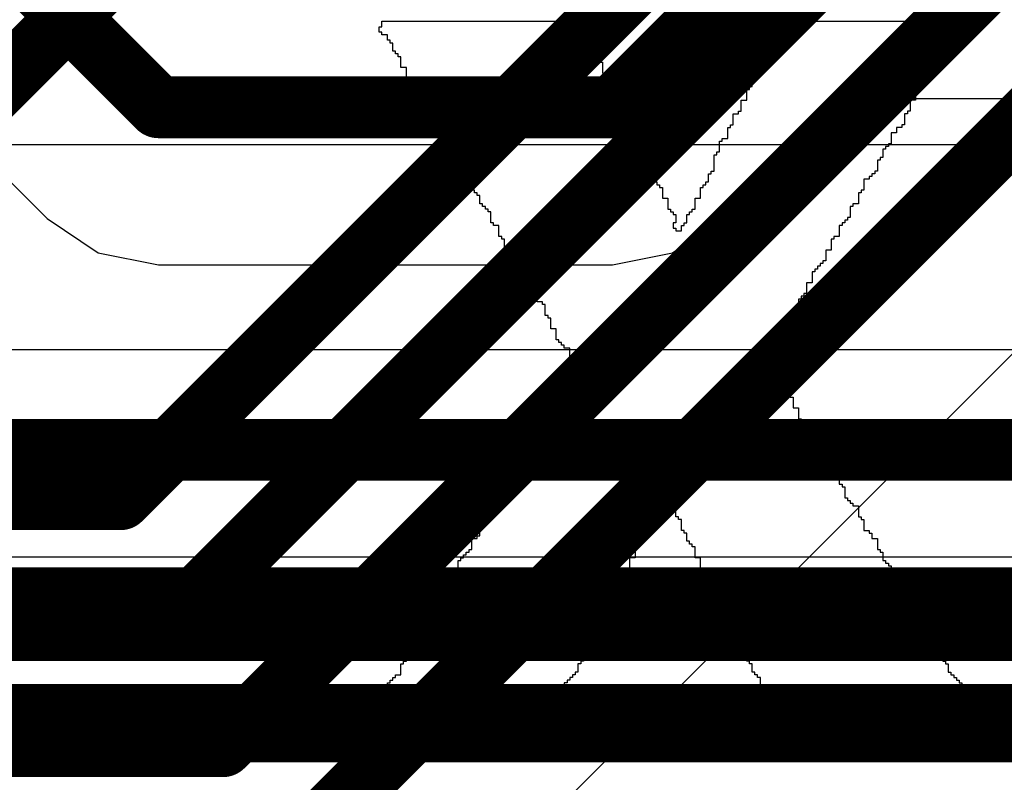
# Model space of a CAD drawing. Header units: millimetres. Extents: x -2 to 68, y -2 to 27.4.
# Tile 422 of 594: x 44.8 to 46.3, y 0.6 to 1.9. Entities that reach past the tile are written whole.
import ezdxf

# ---------------------------------------------------------------- set-up
doc = ezdxf.new("R2010")
doc.units = ezdxf.units.MM
for name, color, linetype in [('BottomLayer', 5, 'Continuous'), ('MidLayer3', 90, 'Continuous'), ('MidLayer5', 130, 'Continuous'), ('MidLayer6', 216, 'Continuous'), ('TopLayer', 1, 'Continuous'), ('TopOverlay', 2, 'Continuous')]:
    doc.layers.add(name, color=color, linetype=linetype)

msp = doc.modelspace()

# ---------------------------------------------------------------- linework, layer by layer
at = {"layer": 'BottomLayer'}
msp.add_line((45.4593, 0.4329), (47.497, 2.4706), dxfattribs=at)
at = {"layer": 'BottomLayer', "const_width": 0.1}
for points in [[(44.9174, 1.1), (46.7168, 2.8993)], [(45.0003, 0.9), (46.9168, 2.8165)], [(45.0831, 0.7), (47.1168, 2.7337)], [(45.166, 0.5), (47.3168, 2.6508)], [(44.2517, 1.3), (45.2973, 2.3456)], [(35.7126, 1.1), (44.9174, 1.1)], [(35.6298, 0.9), (45.0003, 0.9)], [(35.547, 0.7), (45.0831, 0.7)]]:
    msp.add_lwpolyline(points, dxfattribs=at)
at = {"layer": 'BottomLayer', "const_width": 0.05}
for points in [[(44.8924, 1.1, 1), (44.9424, 1.1, 1)], [(44.8924, 1.1, 1), (44.9424, 1.1, 1)], [(44.9753, 0.9, 1), (45.0253, 0.9, 1)], [(44.9753, 0.9, 1), (45.0253, 0.9, 1)], [(45.0581, 0.7, 1), (45.1081, 0.7, 1)], [(45.0581, 0.7, 1), (45.1081, 0.7, 1)]]:
    msp.add_lwpolyline(points, format="xyb", close=True, dxfattribs=at)
at = {"layer": 'MidLayer3'}
msp.add_line((47.9086, 1.3423), (40.6163, 1.3423), dxfattribs=at)
at = {"layer": 'MidLayer3', "const_width": 0.1}
for points in [[(40.549, 1.18), (51.4491, 1.18)], [(40.4496, 0.94), (51.3671, 0.94)]]:
    msp.add_lwpolyline(points, dxfattribs=at)
at = {"layer": 'MidLayer5'}
for p, q in [((45.8942, 1.5546), (46.089, 1.7493)), ((46.089, 1.7493), (47.1677, 1.7493)), ((44.6306, 1.7226), (44.7987, 1.5546)), ((44.7987, 1.5546), (44.8814, 1.4993)), ((45.8115, 1.4993), (45.8942, 1.5546)), ((44.8814, 1.4993), (44.9789, 1.4799)), ((45.714, 1.4799), (45.8115, 1.4993)), ((44.9789, 1.4799), (45.714, 1.4799)), ((48.1386, 1.19), (40.6135, 1.19))]:
    msp.add_line(p, q, dxfattribs=at)
at = {"layer": 'MidLayer5', "const_width": 0.1}
for points in [[(45.714, 1.7348), (45.9834, 2.0042)], [(44.7362, 1.9775), (44.9789, 1.7348)], [(44.9789, 1.7348), (45.714, 1.7348)], [(40.508, 0.9351), (56.4601, 0.9351)], [(40.4251, 0.7351), (56.5429, 0.7351)]]:
    msp.add_lwpolyline(points, dxfattribs=at)
at = {"layer": 'MidLayer5', "const_width": 0.05}
for points in [[(44.9539, 1.7348, 1), (45.0039, 1.7348, 1)], [(44.9539, 1.7348, 1), (45.0039, 1.7348, 1)], [(45.689, 1.7348, 1), (45.739, 1.7348, 1)], [(45.689, 1.7348, 1), (45.739, 1.7348, 1)]]:
    msp.add_lwpolyline(points, format="xyb", close=True, dxfattribs=at)
at = {"layer": 'MidLayer6'}
for p, q in [((44.1192, 1.6744), (46.8122, 1.6744)), ((47.7559, 1.143), (42.2874, 1.143))]:
    msp.add_line(p, q, dxfattribs=at)
at = {"layer": 'MidLayer6', "const_width": 0.1}
msp.add_lwpolyline([(42.1818, 0.8881), (58.5795, 0.8881)], dxfattribs=at)
at = {"layer": 'TopLayer'}
msp.add_line((46.7262, 1.0062), (37.483, 1.0062), dxfattribs=at)
at = {"layer": 'TopLayer', "const_width": 0.127}
msp.add_lwpolyline([(31.8625, 0.7375), (46.8375, 0.7375)], dxfattribs=at)
at = {"layer": 'TopOverlay'}
for p, q in [((45.3408, 1.8653), (45.3408, 1.8741)), ((45.3408, 1.8741), (45.6627, 1.8741)), ((45.6627, 1.8741), (45.6627, 1.8697)), ((45.6627, 1.8697), (45.6671, 1.8697)), ((45.6671, 1.8697), (45.6671, 1.8521)), ((45.9846, 1.8521), (45.9846, 1.8697)), ((45.9846, 1.8697), (45.989, 1.8697)), ((45.989, 1.8697), (45.989, 1.8741)), ((45.989, 1.8741), (46.2668, 1.8741)), ((46.2668, 1.8741), (46.2668, 1.8697)), ((46.2668, 1.8697), (46.2712, 1.8697)), ((46.2712, 1.8697), (46.2712, 1.8565)), ((45.3364, 1.8565), (45.3364, 1.8653)), ((45.3364, 1.8653), (45.3408, 1.8653)), ((45.3408, 1.8565), (45.3364, 1.8565)), ((45.3408, 1.8521), (45.3408, 1.8565)), ((45.3496, 1.8521), (45.3408, 1.8521)), ((45.3496, 1.8433), (45.3496, 1.8521)), ((45.6671, 1.8521), (45.6759, 1.8521)), ((45.6759, 1.8521), (45.6759, 1.8344)), ((45.9758, 1.8344), (45.9758, 1.8521)), ((45.9758, 1.8521), (45.9846, 1.8521)), ((46.2668, 1.8521), (46.2624, 1.8521)), ((46.2624, 1.8521), (46.2624, 1.8477)), ((46.2712, 1.8565), (46.2668, 1.8565)), ((46.2668, 1.8565), (46.2668, 1.8521)), ((45.354, 1.8433), (45.3496, 1.8433)), ((45.354, 1.8389), (45.354, 1.8433)), ((45.3584, 1.8389), (45.354, 1.8389)), ((45.3584, 1.8256), (45.3584, 1.8389)), ((45.6759, 1.8344), (45.6803, 1.8344)), ((45.6803, 1.8344), (45.6803, 1.83)), ((45.9714, 1.83), (45.9714, 1.8344)), ((45.9714, 1.8344), (45.9758, 1.8344)), ((46.2536, 1.8389), (46.2492, 1.8389)), ((46.2492, 1.8389), (46.2492, 1.8212)), ((46.258, 1.8433), (46.2536, 1.8433)), ((46.2536, 1.8433), (46.2536, 1.8389)), ((46.2624, 1.8477), (46.258, 1.8477)), ((46.258, 1.8477), (46.258, 1.8433)), ((45.3628, 1.8256), (45.3584, 1.8256)), ((45.3628, 1.8212), (45.3628, 1.8256)), ((45.3672, 1.8212), (45.3628, 1.8212)), ((45.3672, 1.8168), (45.3672, 1.8212)), ((45.6803, 1.83), (45.6891, 1.83)), ((45.6891, 1.83), (45.6891, 1.8124)), ((45.9625, 1.8124), (45.9625, 1.83)), ((45.9625, 1.83), (45.9714, 1.83)), ((46.2492, 1.8212), (46.2403, 1.8212)), ((46.2403, 1.8212), (46.2403, 1.8036)), ((45.3716, 1.8168), (45.3672, 1.8168)), ((45.3716, 1.7992), (45.3716, 1.8168)), ((45.6891, 1.8124), (45.6935, 1.8124)), ((45.6935, 1.8124), (45.6935, 1.808)), ((45.6935, 1.808), (45.698, 1.808)), ((45.698, 1.808), (45.698, 1.7903)), ((45.9537, 1.7903), (45.9537, 1.808)), ((45.9537, 1.808), (45.9581, 1.808)), ((45.9581, 1.808), (45.9581, 1.8124)), ((45.9581, 1.8124), (45.9625, 1.8124)), ((46.2403, 1.8036), (46.2359, 1.8036)), ((46.2359, 1.8036), (46.2359, 1.7992)), ((45.3805, 1.7992), (45.3716, 1.7992)), ((45.3805, 1.7815), (45.3805, 1.7992)), ((45.698, 1.7903), (45.7068, 1.7903)), ((45.7068, 1.7903), (45.7068, 1.7859)), ((45.9449, 1.7859), (45.9449, 1.7903)), ((45.9449, 1.7903), (45.9537, 1.7903)), ((46.2315, 1.7948), (46.2271, 1.7948)), ((46.2271, 1.7948), (46.2271, 1.7771)), ((46.2359, 1.7992), (46.2315, 1.7992)), ((46.2315, 1.7992), (46.2315, 1.7948)), ((45.3849, 1.7815), (45.3805, 1.7815)), ((45.3849, 1.7771), (45.3849, 1.7815)), ((45.3893, 1.7771), (45.3849, 1.7771)), ((45.3893, 1.7727), (45.3893, 1.7771)), ((45.3937, 1.7727), (45.3893, 1.7727)), ((45.3937, 1.7683), (45.3937, 1.7727)), ((45.7068, 1.7859), (45.7112, 1.7859)), ((45.7112, 1.7859), (45.7112, 1.7683)), ((45.9405, 1.7683), (45.9405, 1.7859)), ((45.9405, 1.7859), (45.9449, 1.7859)), ((46.2183, 1.7727), (46.2139, 1.7727)), ((46.2139, 1.7727), (46.2139, 1.7683)), ((46.2271, 1.7771), (46.2183, 1.7771)), ((46.2183, 1.7771), (46.2183, 1.7727)), ((45.3981, 1.7683), (45.3937, 1.7683)), ((45.3981, 1.7639), (45.3981, 1.7683)), ((45.4025, 1.7639), (45.3981, 1.7639)), ((45.4025, 1.7463), (45.4025, 1.7639)), ((45.7112, 1.7683), (45.7068, 1.7683)), ((45.7068, 1.7683), (45.7068, 1.7639)), ((45.7068, 1.7639), (45.7112, 1.7639)), ((45.7112, 1.7639), (45.7112, 1.7595)), ((45.7112, 1.7595), (45.7156, 1.7595)), ((45.7156, 1.7595), (45.7156, 1.7551)), ((45.7156, 1.7551), (45.72, 1.7551)), ((45.72, 1.7551), (45.72, 1.7374)), ((45.9317, 1.7463), (45.9317, 1.7639)), ((45.9317, 1.7639), (45.9361, 1.7639)), ((45.9361, 1.7639), (45.9361, 1.7683)), ((45.9361, 1.7683), (45.9405, 1.7683)), ((46.2095, 1.7639), (46.2051, 1.7639)), ((46.2051, 1.7639), (46.2051, 1.7463)), ((46.2139, 1.7683), (46.2095, 1.7683)), ((46.2095, 1.7683), (46.2095, 1.7639)), ((45.4113, 1.7463), (45.4025, 1.7463)), ((45.4113, 1.7286), (45.4113, 1.7463)), ((45.9228, 1.7286), (45.9228, 1.7463)), ((45.9228, 1.7463), (45.9317, 1.7463)), ((46.2051, 1.7463), (46.1962, 1.7463)), ((46.1962, 1.7463), (46.1962, 1.7286)), ((45.4157, 1.7286), (45.4113, 1.7286)), ((45.4157, 1.7242), (45.4157, 1.7286)), ((45.4245, 1.7242), (45.4157, 1.7242)), ((45.4245, 1.7066), (45.4245, 1.7242)), ((45.72, 1.7374), (45.7244, 1.7374)), ((45.7244, 1.7374), (45.7244, 1.733)), ((45.7244, 1.733), (45.7288, 1.733)), ((45.7288, 1.733), (45.7288, 1.7198)), ((45.9096, 1.7066), (45.9096, 1.7242)), ((45.9096, 1.7242), (45.9184, 1.7242)), ((45.9184, 1.7242), (45.9184, 1.7286)), ((45.9184, 1.7286), (45.9228, 1.7286)), ((46.1918, 1.7242), (46.1874, 1.7242)), ((46.1874, 1.7242), (46.1874, 1.7066)), ((46.1962, 1.7286), (46.1918, 1.7286)), ((46.1918, 1.7286), (46.1918, 1.7242)), ((45.429, 1.7066), (45.4245, 1.7066)), ((45.429, 1.7022), (45.429, 1.7066)), ((45.7288, 1.7198), (45.7332, 1.7198)), ((45.7332, 1.7198), (45.7332, 1.7154)), ((45.7332, 1.7154), (45.7376, 1.7154)), ((45.7376, 1.7154), (45.7376, 1.711)), ((45.7376, 1.711), (45.742, 1.711)), ((45.742, 1.711), (45.742, 1.6933)), ((45.9052, 1.7022), (45.9052, 1.7066)), ((45.9052, 1.7066), (45.9096, 1.7066)), ((46.1874, 1.7066), (46.183, 1.7066)), ((46.183, 1.7066), (46.183, 1.7022)), ((45.4334, 1.7022), (45.429, 1.7022)), ((45.4334, 1.6977), (45.4334, 1.7022)), ((45.4378, 1.6977), (45.4334, 1.6977)), ((45.4378, 1.6933), (45.4378, 1.6977)), ((45.4422, 1.6933), (45.4378, 1.6933)), ((45.4422, 1.6889), (45.4422, 1.6933)), ((45.742, 1.6933), (45.7509, 1.6933)), ((45.7509, 1.6933), (45.7509, 1.6757)), ((45.9008, 1.6845), (45.9008, 1.7022)), ((45.9008, 1.7022), (45.9052, 1.7022)), ((46.1742, 1.6933), (46.1654, 1.6933)), ((46.1654, 1.6933), (46.1654, 1.6757)), ((46.183, 1.7022), (46.1742, 1.7022)), ((46.1742, 1.7022), (46.1742, 1.6933)), ((45.4466, 1.6889), (45.4422, 1.6889)), ((45.4466, 1.6713), (45.4466, 1.6889)), ((45.7509, 1.6757), (45.7553, 1.6757)), ((45.7553, 1.6757), (45.7553, 1.6713)), ((45.8876, 1.6625), (45.8876, 1.6801)), ((45.8876, 1.6801), (45.892, 1.6801)), ((45.892, 1.6801), (45.892, 1.6845)), ((45.892, 1.6845), (45.9008, 1.6845)), ((46.1654, 1.6757), (46.161, 1.6757)), ((46.161, 1.6757), (46.161, 1.6713)), ((45.4554, 1.6713), (45.4466, 1.6713)), ((45.4554, 1.6536), (45.4554, 1.6713)), ((45.7553, 1.6713), (45.7597, 1.6713)), ((45.7597, 1.6713), (45.7597, 1.6669)), ((45.7597, 1.6669), (45.7641, 1.6669)), ((45.7641, 1.6669), (45.7641, 1.6536)), ((45.8832, 1.6581), (45.8832, 1.6625)), ((45.8832, 1.6625), (45.8876, 1.6625)), ((46.1566, 1.6669), (46.1522, 1.6669)), ((46.1522, 1.6669), (46.1522, 1.6536)), ((46.161, 1.6713), (46.1566, 1.6713)), ((46.1566, 1.6713), (46.1566, 1.6669)), ((45.4598, 1.6536), (45.4554, 1.6536)), ((45.4598, 1.6492), (45.4598, 1.6536)), ((45.4642, 1.6492), (45.4598, 1.6492)), ((45.4642, 1.636), (45.4642, 1.6492)), ((45.7641, 1.6536), (45.7685, 1.6536)), ((45.7685, 1.6536), (45.7685, 1.6492)), ((45.7685, 1.6492), (45.7729, 1.6492)), ((45.7729, 1.6492), (45.7729, 1.6316)), ((45.8787, 1.6316), (45.8787, 1.6581)), ((45.8787, 1.6581), (45.8832, 1.6581)), ((46.1477, 1.6492), (46.1433, 1.6492)), ((46.1433, 1.6492), (46.1433, 1.6316)), ((46.1522, 1.6536), (46.1477, 1.6536)), ((46.1477, 1.6536), (46.1477, 1.6492)), ((45.4686, 1.636), (45.4642, 1.636)), ((45.4686, 1.6316), (45.4686, 1.636)), ((45.4731, 1.6316), (45.4686, 1.6316)), ((45.4731, 1.6272), (45.4731, 1.6316)), ((45.4775, 1.6272), (45.4731, 1.6272)), ((45.4775, 1.6228), (45.4775, 1.6272)), ((45.7729, 1.6316), (45.7773, 1.6316)), ((45.7773, 1.6316), (45.7773, 1.6272)), ((45.7773, 1.6272), (45.7817, 1.6272)), ((45.7817, 1.6272), (45.7817, 1.614)), ((45.8699, 1.614), (45.8699, 1.6272)), ((45.8699, 1.6272), (45.8743, 1.6272)), ((45.8743, 1.6272), (45.8743, 1.6316)), ((45.8743, 1.6316), (45.8787, 1.6316)), ((46.1389, 1.6272), (46.1345, 1.6272)), ((46.1345, 1.6272), (46.1345, 1.6228)), ((46.1433, 1.6316), (46.1389, 1.6316)), ((46.1389, 1.6316), (46.1389, 1.6272)), ((45.4819, 1.6228), (45.4775, 1.6228)), ((45.4819, 1.6184), (45.4819, 1.6228)), ((45.4863, 1.6184), (45.4819, 1.6184)), ((45.4863, 1.6007), (45.4863, 1.6184)), ((45.7817, 1.614), (45.7861, 1.614)), ((45.7861, 1.614), (45.7861, 1.6095)), ((45.8655, 1.6095), (45.8655, 1.614)), ((45.8655, 1.614), (45.8699, 1.614)), ((46.1301, 1.6184), (46.1213, 1.6184)), ((46.1213, 1.6184), (46.1213, 1.6007)), ((46.1345, 1.6228), (46.1301, 1.6228)), ((46.1301, 1.6228), (46.1301, 1.6184)), ((45.4907, 1.6007), (45.4863, 1.6007)), ((45.4907, 1.5963), (45.4907, 1.6007)), ((45.4951, 1.5963), (45.4907, 1.5963)), ((45.4951, 1.5919), (45.4951, 1.5963)), ((45.7861, 1.6095), (45.7906, 1.6095)), ((45.7906, 1.6095), (45.7906, 1.6051)), ((45.7906, 1.6051), (45.795, 1.6051)), ((45.795, 1.6051), (45.795, 1.5875)), ((45.8567, 1.5875), (45.8567, 1.6051)), ((45.8567, 1.6051), (45.8611, 1.6051)), ((45.8611, 1.6051), (45.8611, 1.6095)), ((45.8611, 1.6095), (45.8655, 1.6095)), ((46.1169, 1.5963), (46.1125, 1.5963)), ((46.1125, 1.5963), (46.1125, 1.5787)), ((46.1213, 1.6007), (46.1169, 1.6007)), ((46.1169, 1.6007), (46.1169, 1.5963)), ((45.4995, 1.5919), (45.4951, 1.5919)), ((45.4995, 1.5787), (45.4995, 1.5919)), ((45.795, 1.5875), (45.8038, 1.5875)), ((45.8038, 1.5875), (45.8038, 1.5699)), ((45.8479, 1.5699), (45.8479, 1.5875)), ((45.8479, 1.5875), (45.8567, 1.5875)), ((45.5039, 1.5787), (45.4995, 1.5787)), ((45.5039, 1.5743), (45.5039, 1.5787)), ((45.5083, 1.5743), (45.5039, 1.5743)), ((45.5083, 1.5699), (45.5083, 1.5743)), ((45.5127, 1.5699), (45.5083, 1.5699)), ((45.5127, 1.5655), (45.5127, 1.5699)), ((45.5172, 1.5655), (45.5127, 1.5655)), ((45.5172, 1.5478), (45.5172, 1.5655)), ((45.8038, 1.5699), (45.8082, 1.5699)), ((45.8082, 1.5699), (45.8082, 1.5655)), ((45.8082, 1.5655), (45.8126, 1.5655)), ((45.8126, 1.5655), (45.8126, 1.561)), ((45.8391, 1.561), (45.8391, 1.5655)), ((45.8391, 1.5655), (45.8435, 1.5655)), ((45.8435, 1.5655), (45.8435, 1.5699)), ((45.8435, 1.5699), (45.8479, 1.5699)), ((46.1036, 1.5743), (46.0992, 1.5743)), ((46.0992, 1.5743), (46.0992, 1.5566)), ((46.1125, 1.5787), (46.1036, 1.5787)), ((46.1036, 1.5787), (46.1036, 1.5743)), ((45.5216, 1.5478), (45.5172, 1.5478)), ((45.5216, 1.5434), (45.5216, 1.5478)), ((45.8126, 1.561), (45.817, 1.561)), ((45.817, 1.5478), (45.8126, 1.5478)), ((45.8126, 1.5478), (45.8126, 1.539)), ((45.817, 1.561), (45.817, 1.5478)), ((45.8302, 1.5434), (45.8302, 1.5478)), ((45.8302, 1.5478), (45.8347, 1.5478)), ((45.8347, 1.5478), (45.8347, 1.561)), ((45.8347, 1.561), (45.8391, 1.561)), ((46.0904, 1.5478), (46.086, 1.5478)), ((46.086, 1.5478), (46.086, 1.5434)), ((46.0948, 1.5522), (46.0904, 1.5522)), ((46.0904, 1.5522), (46.0904, 1.5478)), ((46.0992, 1.5566), (46.0948, 1.5566)), ((46.0948, 1.5566), (46.0948, 1.5522)), ((45.5304, 1.5434), (45.5216, 1.5434)), ((45.5304, 1.5258), (45.5304, 1.5434)), ((45.8126, 1.539), (45.817, 1.539)), ((45.817, 1.539), (45.817, 1.5346)), ((45.817, 1.5346), (45.8258, 1.5346)), ((45.8258, 1.5346), (45.8258, 1.5434)), ((45.8258, 1.5434), (45.8302, 1.5434)), ((46.086, 1.5434), (46.0816, 1.5434)), ((46.0816, 1.5434), (46.0816, 1.5258)), ((45.5348, 1.5258), (45.5304, 1.5258)), ((45.5348, 1.5214), (45.5348, 1.5258)), ((45.5392, 1.5214), (45.5348, 1.5214)), ((45.5392, 1.5037), (45.5392, 1.5214)), ((46.0728, 1.5214), (46.0684, 1.5214)), ((46.0684, 1.5214), (46.0684, 1.5037)), ((46.0816, 1.5258), (46.0728, 1.5258)), ((46.0728, 1.5258), (46.0728, 1.5214)), ((45.548, 1.5037), (45.5392, 1.5037)), ((45.548, 1.4993), (45.548, 1.5037)), ((45.5524, 1.4993), (45.548, 1.4993)), ((45.5524, 1.4949), (45.5524, 1.4993)), ((46.0684, 1.5037), (46.0595, 1.5037)), ((46.0595, 1.5037), (46.0595, 1.4861)), ((45.5568, 1.4949), (45.5524, 1.4949)), ((45.5568, 1.4905), (45.5568, 1.4949)), ((45.5612, 1.4905), (45.5568, 1.4905)), ((45.5612, 1.4728), (45.5612, 1.4905)), ((46.0595, 1.4861), (46.0551, 1.4861)), ((46.0551, 1.4861), (46.0551, 1.4817)), ((45.5657, 1.4728), (45.5612, 1.4728)), ((45.5657, 1.4684), (45.5657, 1.4728)), ((45.5701, 1.4684), (45.5657, 1.4684)), ((45.5701, 1.4552), (45.5701, 1.4684)), ((46.0419, 1.4684), (46.0375, 1.4684)), ((46.0375, 1.4684), (46.0375, 1.4508)), ((46.0463, 1.4728), (46.0419, 1.4728)), ((46.0419, 1.4728), (46.0419, 1.4684)), ((46.0507, 1.4773), (46.0463, 1.4773)), ((46.0463, 1.4773), (46.0463, 1.4728)), ((46.0551, 1.4817), (46.0507, 1.4817)), ((46.0507, 1.4817), (46.0507, 1.4773)), ((45.5745, 1.4552), (45.5701, 1.4552)), ((45.5745, 1.4508), (45.5745, 1.4552)), ((45.5789, 1.4508), (45.5745, 1.4508)), ((45.5789, 1.4464), (45.5789, 1.4508)), ((45.5833, 1.4464), (45.5789, 1.4464)), ((45.5833, 1.4287), (45.5833, 1.4464)), ((46.0375, 1.4508), (46.0287, 1.4508)), ((46.0287, 1.4508), (46.0287, 1.4332)), ((45.5921, 1.4287), (45.5833, 1.4287)), ((45.5921, 1.4199), (45.5921, 1.4287)), ((45.6009, 1.4199), (45.5921, 1.4199)), ((45.6009, 1.4155), (45.6009, 1.4199)), ((46.0199, 1.4243), (46.0155, 1.4243)), ((46.0155, 1.4243), (46.0155, 1.4067)), ((46.0243, 1.4287), (46.0199, 1.4287)), ((46.0199, 1.4287), (46.0199, 1.4243)), ((46.0287, 1.4332), (46.0243, 1.4332)), ((46.0243, 1.4332), (46.0243, 1.4287)), ((45.6053, 1.4155), (45.6009, 1.4155)), ((45.6053, 1.3979), (45.6053, 1.4155)), ((46.0155, 1.4067), (46.0066, 1.4067)), ((46.0066, 1.4067), (46.0066, 1.4023)), ((45.6098, 1.3979), (45.6053, 1.3979)), ((45.6098, 1.3935), (45.6098, 1.3979)), ((45.6142, 1.3935), (45.6098, 1.3935)), ((45.6142, 1.3758), (45.6142, 1.3935)), ((45.9978, 1.3935), (45.9934, 1.3935)), ((45.9934, 1.3935), (45.9934, 1.3758)), ((46.0022, 1.3979), (45.9978, 1.3979)), ((45.9978, 1.3979), (45.9978, 1.3935)), ((46.0066, 1.4023), (46.0022, 1.4023)), ((46.0022, 1.4023), (46.0022, 1.3979)), ((45.623, 1.3758), (45.6142, 1.3758)), ((45.623, 1.3582), (45.623, 1.3758)), ((45.9934, 1.3758), (45.9846, 1.3758)), ((45.9846, 1.3758), (45.9846, 1.3582)), ((45.6274, 1.3582), (45.623, 1.3582)), ((45.6274, 1.3538), (45.6274, 1.3582)), ((45.9846, 1.3582), (45.9802, 1.3582)), ((45.9802, 1.3582), (45.9802, 1.3538)), ((45.6318, 1.3538), (45.6274, 1.3538)), ((45.6318, 1.3494), (45.6318, 1.3538)), ((45.6362, 1.3494), (45.6318, 1.3494)), ((45.6362, 1.345), (45.6362, 1.3494)), ((45.645, 1.345), (45.6362, 1.345)), ((45.645, 1.3273), (45.645, 1.345)), ((45.9802, 1.3538), (45.9758, 1.3538)), ((45.9758, 1.3538), (45.9758, 1.3361)), ((45.6494, 1.3273), (45.645, 1.3273)), ((45.6494, 1.3229), (45.6494, 1.3273)), ((45.9669, 1.3317), (45.9625, 1.3317)), ((45.9625, 1.3317), (45.9625, 1.3229)), ((45.9758, 1.3361), (45.9669, 1.3361)), ((45.9669, 1.3361), (45.9669, 1.3317)), ((45.645, 1.292), (45.645, 1.3097)), ((45.645, 1.3097), (45.6539, 1.3097)), ((45.6539, 1.3229), (45.6494, 1.3229)), ((45.6539, 1.3185), (45.6539, 1.3229)), ((45.6583, 1.3185), (45.6539, 1.3185)), ((45.6539, 1.3097), (45.6539, 1.3141)), ((45.6539, 1.3141), (45.6583, 1.3141)), ((45.6583, 1.3141), (45.6583, 1.3185)), ((45.9625, 1.3229), (45.9714, 1.3229)), ((45.9714, 1.3229), (45.9714, 1.3185)), ((45.9714, 1.3185), (45.9758, 1.3185)), ((45.9758, 1.3185), (45.9758, 1.3009)), ((45.6362, 1.2744), (45.6362, 1.292)), ((45.6362, 1.292), (45.645, 1.292)), ((45.9758, 1.3009), (45.9846, 1.3009)), ((45.9846, 1.3009), (45.9846, 1.2832)), ((45.9846, 1.2832), (45.989, 1.2832)), ((45.989, 1.2832), (45.989, 1.2788)), ((45.989, 1.2788), (45.9934, 1.2788)), ((45.9934, 1.2788), (45.9934, 1.2744)), ((45.6186, 1.2568), (45.6186, 1.2612)), ((45.6186, 1.2612), (45.623, 1.2612)), ((45.623, 1.2612), (45.623, 1.2656)), ((45.623, 1.2656), (45.6274, 1.2656)), ((45.6274, 1.2656), (45.6274, 1.27)), ((45.6274, 1.27), (45.6318, 1.27)), ((45.6318, 1.27), (45.6318, 1.2744)), ((45.6318, 1.2744), (45.6362, 1.2744)), ((45.9934, 1.2744), (45.9978, 1.2744)), ((45.9978, 1.2744), (45.9978, 1.27)), ((45.9978, 1.27), (46.0022, 1.27)), ((46.0022, 1.27), (46.0022, 1.2656)), ((46.0022, 1.2656), (46.0066, 1.2656)), ((46.0066, 1.2656), (46.0066, 1.248)), ((45.6142, 1.2391), (45.6142, 1.2568)), ((45.6142, 1.2568), (45.6186, 1.2568)), ((46.0066, 1.248), (46.0155, 1.248)), ((46.0155, 1.248), (46.0155, 1.2303)), ((45.6053, 1.2215), (45.6053, 1.2391)), ((45.6053, 1.2391), (45.6142, 1.2391)), ((46.0155, 1.2303), (46.0199, 1.2303)), ((46.0199, 1.2303), (46.0199, 1.2259)), ((45.5921, 1.195), (45.5921, 1.2127)), ((45.5921, 1.2127), (45.5965, 1.2127)), ((45.5965, 1.2127), (45.5965, 1.2171)), ((45.5965, 1.2171), (45.6009, 1.2171)), ((45.6009, 1.2171), (45.6009, 1.2215)), ((45.6009, 1.2215), (45.6053, 1.2215)), ((46.0199, 1.2259), (46.0243, 1.2259)), ((46.0243, 1.2259), (46.0243, 1.2215)), ((46.0243, 1.2215), (46.0287, 1.2215)), ((46.0287, 1.2215), (46.0287, 1.2171)), ((46.0287, 1.2171), (46.0375, 1.2171)), ((46.0375, 1.2171), (46.0375, 1.1994)), ((46.0375, 1.1994), (46.0419, 1.1994)), ((46.0419, 1.1994), (46.0419, 1.195)), ((45.5701, 1.1642), (45.5701, 1.1818)), ((45.5701, 1.1818), (45.5745, 1.1818)), ((45.5745, 1.1818), (45.5745, 1.1862)), ((45.5745, 1.1862), (45.5789, 1.1862)), ((45.5789, 1.1862), (45.5789, 1.1906)), ((45.5789, 1.1906), (45.5833, 1.1906)), ((45.5833, 1.1906), (45.5833, 1.195)), ((45.5833, 1.195), (45.5921, 1.195)), ((46.0419, 1.195), (46.0463, 1.195)), ((46.0463, 1.195), (46.0463, 1.1774)), ((45.5612, 1.1465), (45.5612, 1.1642)), ((45.5612, 1.1642), (45.5701, 1.1642)), ((46.0463, 1.1774), (46.0507, 1.1774)), ((46.0507, 1.1774), (46.0507, 1.173)), ((46.0507, 1.173), (46.0595, 1.173)), ((46.0595, 1.173), (46.0595, 1.1553)), ((46.0595, 1.1553), (46.064, 1.1553)), ((46.064, 1.1553), (46.064, 1.1509)), ((46.064, 1.1509), (46.0684, 1.1509)), ((46.0684, 1.1509), (46.0684, 1.1465)), ((45.5436, 1.1289), (45.5436, 1.1333)), ((45.5436, 1.1333), (45.548, 1.1333)), ((45.548, 1.1333), (45.548, 1.1377)), ((45.548, 1.1377), (45.5524, 1.1377)), ((45.5524, 1.1377), (45.5524, 1.1421)), ((45.5524, 1.1421), (45.5568, 1.1421)), ((45.5568, 1.1421), (45.5568, 1.1465)), ((45.5568, 1.1465), (45.5612, 1.1465)), ((46.0684, 1.1465), (46.0728, 1.1465)), ((46.0728, 1.1465), (46.0728, 1.1421)), ((46.0728, 1.1421), (46.0772, 1.1421)), ((46.0772, 1.1421), (46.0772, 1.1377)), ((46.0772, 1.1377), (46.0816, 1.1377)), ((46.0816, 1.1377), (46.0816, 1.1245)), ((45.5392, 1.1113), (45.5392, 1.1289)), ((45.5392, 1.1289), (45.5436, 1.1289)), ((46.0816, 1.1245), (46.086, 1.1245)), ((46.086, 1.1245), (46.086, 1.1201)), ((46.086, 1.1201), (46.0904, 1.1201)), ((46.0904, 1.1201), (46.0904, 1.1024)), ((45.5304, 1.0936), (45.5304, 1.1113)), ((45.5304, 1.1113), (45.5392, 1.1113)), ((45.8038, 1.1113), (45.795, 1.1113)), ((45.795, 1.1113), (45.795, 1.0936)), ((45.8038, 1.0936), (45.8038, 1.1113)), ((46.0904, 1.1024), (46.0948, 1.1024)), ((46.0948, 1.1024), (46.0948, 1.098)), ((45.5172, 1.0716), (45.5172, 1.0848)), ((45.5172, 1.0848), (45.5216, 1.0848)), ((45.5216, 1.0848), (45.5216, 1.0892)), ((45.5216, 1.0892), (45.526, 1.0892)), ((45.526, 1.0892), (45.526, 1.0936)), ((45.526, 1.0936), (45.5304, 1.0936)), ((45.7861, 1.0848), (45.7817, 1.0848)), ((45.7817, 1.0848), (45.7817, 1.0716)), ((45.7906, 1.0892), (45.7861, 1.0892)), ((45.7861, 1.0892), (45.7861, 1.0848)), ((45.795, 1.0936), (45.7906, 1.0936)), ((45.7906, 1.0936), (45.7906, 1.0892)), ((45.8082, 1.0936), (45.8038, 1.0936)), ((45.8082, 1.0892), (45.8082, 1.0936)), ((45.8126, 1.0892), (45.8082, 1.0892)), ((45.8126, 1.0848), (45.8126, 1.0892)), ((45.817, 1.0848), (45.8126, 1.0848)), ((45.817, 1.0716), (45.817, 1.0848)), ((46.0948, 1.098), (46.0992, 1.098)), ((46.0992, 1.098), (46.0992, 1.0936)), ((46.0992, 1.0936), (46.1036, 1.0936)), ((46.1036, 1.0936), (46.1036, 1.0892)), ((46.1036, 1.0892), (46.1125, 1.0892)), ((46.1125, 1.0892), (46.1125, 1.0716)), ((45.5127, 1.0672), (45.5127, 1.0716)), ((45.5127, 1.0716), (45.5172, 1.0716)), ((45.7817, 1.0716), (45.7773, 1.0716)), ((45.7773, 1.0716), (45.7773, 1.0672)), ((45.8214, 1.0716), (45.817, 1.0716)), ((45.8214, 1.0672), (45.8214, 1.0716)), ((46.1125, 1.0716), (46.1169, 1.0716)), ((46.1169, 1.0716), (46.1169, 1.0672)), ((45.4995, 1.0407), (45.4995, 1.0583)), ((45.4995, 1.0583), (45.5039, 1.0583)), ((45.5039, 1.0583), (45.5039, 1.0627)), ((45.5039, 1.0627), (45.5083, 1.0627)), ((45.5083, 1.0627), (45.5083, 1.0672)), ((45.5083, 1.0672), (45.5127, 1.0672)), ((45.7773, 1.0672), (45.7729, 1.0672)), ((45.7729, 1.0672), (45.7729, 1.0495)), ((45.8258, 1.0672), (45.8214, 1.0672)), ((45.8258, 1.0495), (45.8258, 1.0672)), ((46.1169, 1.0672), (46.1213, 1.0672)), ((46.1213, 1.0672), (46.1213, 1.0495)), ((45.4951, 1.0363), (45.4951, 1.0407)), ((45.4951, 1.0407), (45.4995, 1.0407)), ((45.7685, 1.0451), (45.7641, 1.0451)), ((45.7641, 1.0451), (45.7641, 1.0319)), ((45.7729, 1.0495), (45.7685, 1.0495)), ((45.7685, 1.0495), (45.7685, 1.0451)), ((45.8302, 1.0495), (45.8258, 1.0495)), ((45.8302, 1.0451), (45.8302, 1.0495)), ((45.8347, 1.0451), (45.8302, 1.0451)), ((45.8347, 1.0319), (45.8347, 1.0451)), ((46.1213, 1.0495), (46.1301, 1.0495)), ((46.1301, 1.0495), (46.1301, 1.0451)), ((46.1301, 1.0451), (46.1345, 1.0451)), ((46.1345, 1.0451), (46.1345, 1.0363)), ((45.4863, 1.0186), (45.4863, 1.0363)), ((45.4863, 1.0363), (45.4951, 1.0363)), ((45.7553, 1.0231), (45.7509, 1.0231)), ((45.7509, 1.0231), (45.7509, 1.0054)), ((45.7597, 1.0275), (45.7553, 1.0275)), ((45.7553, 1.0275), (45.7553, 1.0231)), ((45.7641, 1.0319), (45.7597, 1.0319)), ((45.7597, 1.0319), (45.7597, 1.0275)), ((45.8391, 1.0319), (45.8347, 1.0319)), ((45.8391, 1.0275), (45.8391, 1.0319)), ((45.8435, 1.0275), (45.8391, 1.0275)), ((45.8435, 1.0231), (45.8435, 1.0275)), ((45.8479, 1.0231), (45.8435, 1.0231)), ((45.8479, 1.0054), (45.8479, 1.0231)), ((46.1345, 1.0363), (46.1433, 1.0363)), ((46.1433, 1.0363), (46.1433, 1.0186)), ((45.4686, 1.001), (45.4686, 1.0054)), ((45.4686, 1.0054), (45.4731, 1.0054)), ((45.4731, 1.0054), (45.4731, 1.0098)), ((45.4731, 1.0098), (45.4775, 1.0098)), ((45.4775, 1.0098), (45.4775, 1.0142)), ((45.4775, 1.0142), (45.4819, 1.0142)), ((45.4819, 1.0142), (45.4819, 1.0186)), ((45.4819, 1.0186), (45.4863, 1.0186)), ((45.7509, 1.0054), (45.742, 1.0054)), ((45.742, 1.0054), (45.742, 0.9878)), ((45.8567, 1.0054), (45.8479, 1.0054)), ((45.8567, 0.9878), (45.8567, 1.0054)), ((46.1433, 1.0186), (46.1477, 1.0186)), ((46.1477, 1.0186), (46.1477, 1.0142)), ((46.1477, 1.0142), (46.1522, 1.0142)), ((46.1522, 1.0142), (46.1522, 1.001)), ((45.4642, 0.9834), (45.4642, 1.001)), ((45.4642, 1.001), (45.4686, 1.001)), ((46.1522, 1.001), (46.1566, 1.001)), ((46.1566, 1.001), (46.1566, 0.9966)), ((46.1566, 0.9966), (46.161, 0.9966)), ((46.161, 0.9966), (46.161, 0.9922)), ((46.161, 0.9922), (46.1654, 0.9922)), ((46.1654, 0.9922), (46.1654, 0.9745)), ((45.4554, 0.9657), (45.4554, 0.9834)), ((45.4554, 0.9834), (45.4642, 0.9834)), ((45.7332, 0.979), (45.7288, 0.979)), ((45.7288, 0.979), (45.7288, 0.9657)), ((45.7376, 0.9834), (45.7332, 0.9834)), ((45.7332, 0.9834), (45.7332, 0.979)), ((45.742, 0.9878), (45.7376, 0.9878)), ((45.7376, 0.9878), (45.7376, 0.9834)), ((45.8611, 0.9878), (45.8567, 0.9878)), ((45.8611, 0.9834), (45.8611, 0.9878)), ((45.8655, 0.9834), (45.8611, 0.9834)), ((45.8655, 0.979), (45.8655, 0.9834)), ((45.8699, 0.979), (45.8655, 0.979)), ((45.8699, 0.9657), (45.8699, 0.979)), ((46.1654, 0.9745), (46.1698, 0.9745)), ((46.1698, 0.9745), (46.1698, 0.9701)), ((45.4466, 0.9481), (45.4466, 0.9613)), ((45.4466, 0.9613), (45.451, 0.9613)), ((45.451, 0.9613), (45.451, 0.9657)), ((45.451, 0.9657), (45.4554, 0.9657)), ((45.7244, 0.9613), (45.72, 0.9613)), ((45.72, 0.9613), (45.72, 0.9437)), ((45.7288, 0.9657), (45.7244, 0.9657)), ((45.7244, 0.9657), (45.7244, 0.9613)), ((45.8743, 0.9657), (45.8699, 0.9657)), ((45.8743, 0.9613), (45.8743, 0.9657)), ((45.8787, 0.9613), (45.8743, 0.9613)), ((45.8787, 0.9437), (45.8787, 0.9613)), ((46.1698, 0.9701), (46.1742, 0.9701)), ((46.1742, 0.9701), (46.1742, 0.9657)), ((46.1742, 0.9657), (46.1786, 0.9657)), ((46.1786, 0.9657), (46.1786, 0.9613)), ((46.1786, 0.9613), (46.183, 0.9613)), ((46.183, 0.9613), (46.183, 0.9569)), ((46.183, 0.9569), (46.1874, 0.9569)), ((46.1874, 0.9569), (46.1874, 0.9437)), ((45.4378, 0.9393), (45.4378, 0.9437)), ((45.4378, 0.9437), (45.4422, 0.9437)), ((45.4422, 0.9437), (45.4422, 0.9481)), ((45.4422, 0.9481), (45.4466, 0.9481)), ((45.72, 0.9437), (45.7156, 0.9437)), ((45.7156, 0.9437), (45.7156, 0.9393)), ((45.8832, 0.9437), (45.8787, 0.9437)), ((45.8832, 0.9393), (45.8832, 0.9437)), ((46.1874, 0.9437), (46.1918, 0.9437)), ((46.1918, 0.9437), (46.1918, 0.9393)), ((45.4245, 0.9128), (45.4245, 0.9305)), ((45.4245, 0.9305), (45.429, 0.9305)), ((45.429, 0.9305), (45.429, 0.9349)), ((45.429, 0.9349), (45.4334, 0.9349)), ((45.4334, 0.9349), (45.4334, 0.9393)), ((45.4334, 0.9393), (45.4378, 0.9393)), ((45.7112, 0.926), (45.7068, 0.926)), ((45.7068, 0.926), (45.7068, 0.9216)), ((45.7156, 0.9393), (45.7112, 0.9393)), ((45.7112, 0.9393), (45.7112, 0.926)), ((45.8876, 0.9393), (45.8832, 0.9393)), ((45.8876, 0.926), (45.8876, 0.9393)), ((45.892, 0.926), (45.8876, 0.926)), ((45.892, 0.9216), (45.892, 0.926)), ((46.1918, 0.9393), (46.1962, 0.9393)), ((46.1962, 0.9393), (46.1962, 0.9216)), ((45.4201, 0.9084), (45.4201, 0.9128)), ((45.4201, 0.9128), (45.4245, 0.9128)), ((45.7024, 0.9172), (45.698, 0.9172)), ((45.698, 0.9172), (45.698, 0.8996)), ((45.7068, 0.9216), (45.7024, 0.9216)), ((45.7024, 0.9216), (45.7024, 0.9172)), ((45.8964, 0.9216), (45.892, 0.9216)), ((45.8964, 0.9172), (45.8964, 0.9216)), ((45.9008, 0.9172), (45.8964, 0.9172)), ((45.9008, 0.8996), (45.9008, 0.9172)), ((46.1962, 0.9216), (46.2051, 0.9216)), ((46.2051, 0.9216), (46.2051, 0.9128)), ((46.2051, 0.9128), (46.2095, 0.9128)), ((46.2095, 0.9128), (46.2095, 0.9084)), ((45.4113, 0.8908), (45.4113, 0.9084)), ((45.4113, 0.9084), (45.4201, 0.9084)), ((45.698, 0.8996), (45.6891, 0.8996)), ((45.6891, 0.8996), (45.6891, 0.8819)), ((45.9096, 0.8996), (45.9008, 0.8996)), ((45.9096, 0.8819), (45.9096, 0.8996)), ((46.2095, 0.9084), (46.2183, 0.9084)), ((46.2183, 0.9084), (46.2183, 0.8908)), ((45.3937, 0.8599), (45.3937, 0.8775)), ((45.3937, 0.8775), (45.3981, 0.8775)), ((45.3981, 0.8775), (45.3981, 0.8819)), ((45.3981, 0.8819), (45.4025, 0.8819)), ((45.4025, 0.8819), (45.4025, 0.8864)), ((45.4025, 0.8864), (45.4069, 0.8864)), ((45.4069, 0.8864), (45.4069, 0.8908)), ((45.4069, 0.8908), (45.4113, 0.8908)), ((45.6847, 0.8775), (45.6803, 0.8775)), ((45.6803, 0.8775), (45.6803, 0.8731)), ((45.6891, 0.8819), (45.6847, 0.8819)), ((45.6847, 0.8819), (45.6847, 0.8775)), ((45.914, 0.8819), (45.9096, 0.8819)), ((45.914, 0.8775), (45.914, 0.8819)), ((45.9184, 0.8775), (45.914, 0.8775)), ((45.9184, 0.8731), (45.9184, 0.8775)), ((46.2183, 0.8908), (46.2227, 0.8908)), ((46.2227, 0.8908), (46.2227, 0.8864)), ((46.2227, 0.8864), (46.2271, 0.8864)), ((46.2271, 0.8864), (46.2271, 0.8687)), ((45.6803, 0.8731), (45.6759, 0.8731)), ((45.6759, 0.8731), (45.6759, 0.8599)), ((45.9228, 0.8731), (45.9184, 0.8731)), ((45.9228, 0.8599), (45.9228, 0.8731)), ((46.2271, 0.8687), (46.2359, 0.8687)), ((46.2359, 0.8687), (46.2359, 0.8643)), ((46.2359, 0.8643), (46.2403, 0.8643)), ((46.2403, 0.8643), (46.2403, 0.8599)), ((45.3805, 0.8378), (45.3805, 0.8555)), ((45.3805, 0.8555), (45.3893, 0.8555)), ((45.3893, 0.8555), (45.3893, 0.8599)), ((45.3893, 0.8599), (45.3937, 0.8599)), ((45.6715, 0.8555), (45.6671, 0.8555)), ((45.6671, 0.8555), (45.6671, 0.8378)), ((45.6759, 0.8599), (45.6715, 0.8599)), ((45.6715, 0.8599), (45.6715, 0.8555)), ((45.9273, 0.8599), (45.9228, 0.8599)), ((45.9273, 0.8555), (45.9273, 0.8599)), ((45.9317, 0.8555), (45.9273, 0.8555)), ((45.9317, 0.8378), (45.9317, 0.8555)), ((46.2403, 0.8599), (46.2448, 0.8599)), ((46.2448, 0.8599), (46.2448, 0.8555)), ((46.2448, 0.8555), (46.2492, 0.8555)), ((46.2492, 0.8555), (46.2492, 0.8378)), ((45.3716, 0.8158), (45.3716, 0.8334)), ((45.3716, 0.8334), (45.376, 0.8334)), ((45.376, 0.8334), (45.376, 0.8378)), ((45.376, 0.8378), (45.3805, 0.8378)), ((45.6627, 0.8334), (45.6583, 0.8334)), ((45.6583, 0.8334), (45.6583, 0.8202)), ((45.6671, 0.8378), (45.6627, 0.8378)), ((45.6627, 0.8378), (45.6627, 0.8334)), ((45.9361, 0.8378), (45.9317, 0.8378)), ((45.9361, 0.8334), (45.9361, 0.8378)), ((45.9405, 0.8334), (45.9361, 0.8334)), ((45.9405, 0.8202), (45.9405, 0.8334)), ((46.2492, 0.8378), (46.2536, 0.8378)), ((46.2536, 0.8378), (46.2536, 0.8334)), ((46.2536, 0.8334), (46.258, 0.8334)), ((46.258, 0.8334), (46.258, 0.8202)), ((45.3628, 0.8114), (45.3628, 0.8158)), ((45.3628, 0.8158), (45.3716, 0.8158)), ((45.6539, 0.8158), (45.6494, 0.8158)), ((45.6494, 0.8158), (45.6494, 0.8114)), ((45.6583, 0.8202), (45.6539, 0.8202)), ((45.6539, 0.8202), (45.6539, 0.8158)), ((45.9449, 0.8202), (45.9405, 0.8202)), ((45.9449, 0.8158), (45.9449, 0.8202)), ((45.9493, 0.8158), (45.9449, 0.8158)), ((45.9493, 0.8114), (45.9493, 0.8158)), ((46.258, 0.8202), (46.2624, 0.8202)), ((46.2624, 0.8202), (46.2624, 0.8158)), ((46.2624, 0.8158), (46.2668, 0.8158)), ((46.2668, 0.8158), (46.2668, 0.8114)), ((45.3496, 0.7849), (45.3496, 0.8026)), ((45.3496, 0.8026), (45.354, 0.8026)), ((45.354, 0.8026), (45.354, 0.807)), ((45.354, 0.807), (45.3584, 0.807)), ((45.3584, 0.807), (45.3584, 0.8114)), ((45.3584, 0.8114), (45.3628, 0.8114)), ((45.6406, 0.8026), (45.6362, 0.8026)), ((45.6362, 0.8026), (45.6362, 0.7849)), ((45.645, 0.807), (45.6406, 0.807)), ((45.6406, 0.807), (45.6406, 0.8026)), ((45.6494, 0.8114), (45.645, 0.8114)), ((45.645, 0.8114), (45.645, 0.807)), ((45.9537, 0.8114), (45.9493, 0.8114)), ((45.9537, 0.7937), (45.9537, 0.8114)), ((46.2668, 0.8114), (46.2712, 0.8114)), ((46.2712, 0.8114), (46.2712, 0.807)), ((46.2712, 0.807), (46.2756, 0.807)), ((46.2756, 0.807), (46.2756, 0.8026)), ((46.2756, 0.8026), (46.28, 0.8026)), ((46.28, 0.8026), (46.28, 0.7849)), ((45.3452, 0.7805), (45.3452, 0.7849)), ((45.3452, 0.7849), (45.3496, 0.7849)), ((45.6362, 0.7849), (45.6274, 0.7849)), ((45.6274, 0.7849), (45.6274, 0.7805)), ((45.9625, 0.7937), (45.9537, 0.7937)), ((45.9625, 0.7761), (45.9625, 0.7937)), ((46.28, 0.7849), (46.2889, 0.7849)), ((46.2889, 0.7849), (46.2889, 0.7805)), ((45.3364, 0.7629), (45.3364, 0.7673)), ((45.3364, 0.7673), (45.3408, 0.7673)), ((45.3408, 0.7673), (45.3408, 0.7805)), ((45.3408, 0.7805), (45.3452, 0.7805)), ((45.6274, 0.7805), (45.623, 0.7805)), ((45.623, 0.7805), (45.623, 0.7629)), ((45.9669, 0.7761), (45.9625, 0.7761)), ((45.9669, 0.7717), (45.9669, 0.7761)), ((45.9714, 0.7717), (45.9669, 0.7717)), ((45.9714, 0.7673), (45.9714, 0.7717)), ((45.9758, 0.7673), (45.9714, 0.7673)), ((45.9758, 0.7541), (45.9758, 0.7673)), ((46.2889, 0.7805), (46.2933, 0.7805)), ((46.2933, 0.7805), (46.2933, 0.7629)), ((45.3275, 0.7408), (45.3275, 0.7585)), ((45.3275, 0.7585), (45.3319, 0.7585)), ((45.3319, 0.7585), (45.3319, 0.7629)), ((45.3319, 0.7629), (45.3364, 0.7629)), ((45.6186, 0.7585), (45.6142, 0.7585)), ((45.6142, 0.7585), (45.6142, 0.7408)), ((45.623, 0.7629), (45.6186, 0.7629)), ((45.6186, 0.7629), (45.6186, 0.7585)), ((45.9802, 0.7541), (45.9758, 0.7541)), ((45.9802, 0.7497), (45.9802, 0.7541)), ((45.9846, 0.7497), (45.9802, 0.7497)), ((45.9846, 0.732), (45.9846, 0.7497)), ((46.2933, 0.7629), (46.2977, 0.7629)), ((46.2977, 0.7629), (46.2977, 0.7585)), ((46.2977, 0.7585), (46.3021, 0.7585)), ((46.3021, 0.7585), (46.3021, 0.7408)), ((45.3187, 0.732), (45.3187, 0.7408)), ((45.3187, 0.7408), (45.3275, 0.7408)), ((45.6142, 0.7408), (45.6053, 0.7408)), ((45.6053, 0.7408), (45.6053, 0.7232)), ((46.3021, 0.7408), (46.3109, 0.7408)), ((46.3109, 0.7408), (46.3109, 0.7364)), ((46.3109, 0.7364), (46.3153, 0.7364)), ((46.3153, 0.7364), (46.3153, 0.732)), ((45.3055, 0.7232), (45.3055, 0.7276)), ((45.3055, 0.7276), (45.3099, 0.7276)), ((45.3099, 0.7232), (45.3055, 0.7232)), ((45.3099, 0.7276), (45.3099, 0.732)), ((45.3099, 0.732), (45.3187, 0.732)), ((45.3099, 0.7188), (45.3099, 0.7232)), ((45.6009, 0.7188), (45.3099, 0.7188)), ((45.6053, 0.7232), (45.6009, 0.7232)), ((45.6009, 0.7232), (45.6009, 0.7188)), ((45.989, 0.732), (45.9846, 0.732)), ((45.989, 0.7276), (45.989, 0.732)), ((45.9934, 0.7276), (45.989, 0.7276)), ((45.9934, 0.7232), (45.9934, 0.7276)), ((45.9978, 0.7232), (45.9934, 0.7232)), ((45.9978, 0.7188), (45.9978, 0.7232)), ((46.1433, 0.7188), (45.9978, 0.7188)), ((46.1477, 0.7188), (46.1433, 0.7188)), ((46.3241, 0.7188), (46.1477, 0.7188)), ((46.3153, 0.732), (46.3197, 0.732)), ((46.3197, 0.732), (46.3197, 0.7276)), ((46.3197, 0.7276), (46.3241, 0.7276)), ((46.3241, 0.7276), (46.3241, 0.7188))]:
    msp.add_line(p, q, dxfattribs=at)

doc.saveas('drawing.dxf')
